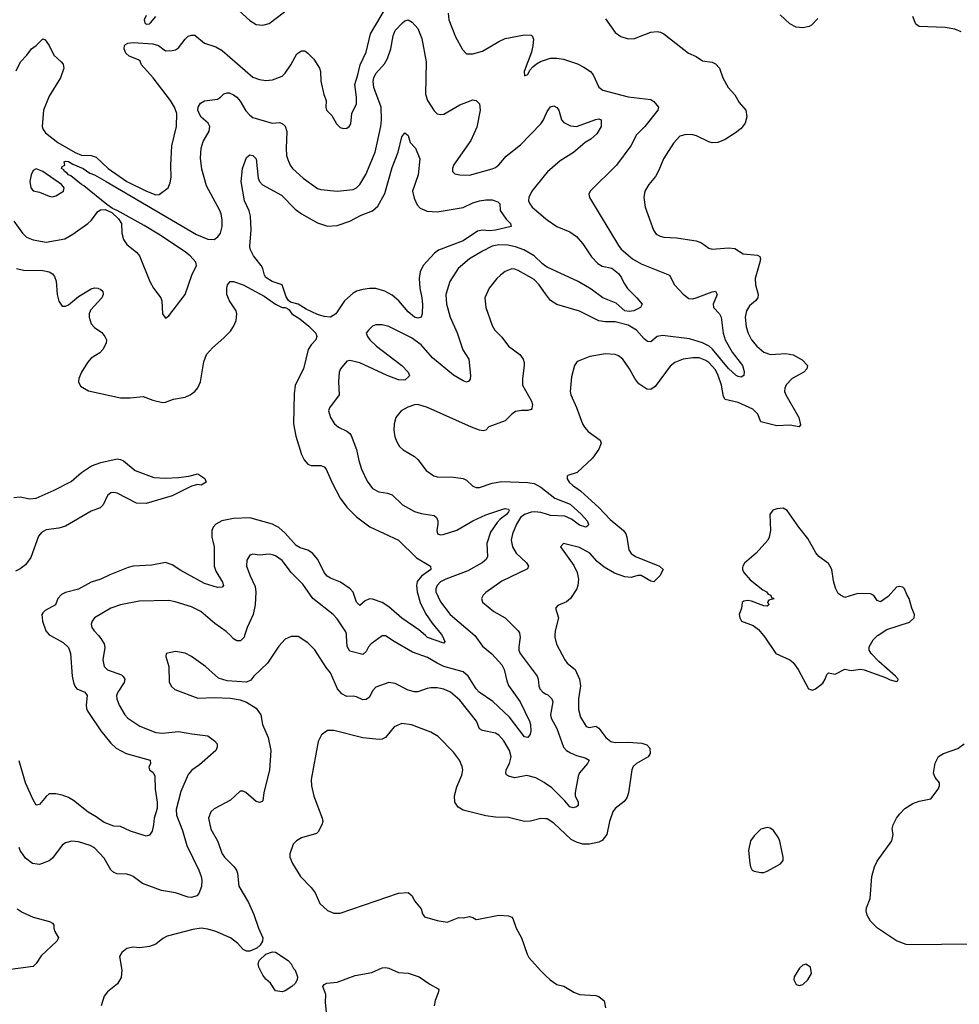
# Model space of a CAD drawing. Header units: inches. Extents: x 1305375 to 1407406, y 744550 to 841633.
# Tile 327 of 509: x 1366747 to 1372558, y 787719 to 793810. Entities that reach past the tile are written whole.
import ezdxf

# ---------------------------------------------------------------- set-up
doc = ezdxf.new("R2010")
doc.units = ezdxf.units.IN
doc.header["$MEASUREMENT"] = 0
for name, color, linetype in [('B3768', 7, 'Continuous'), ('B3769', 7, 'Continuous'), ('B3778', 7, 'Continuous'), ('B3779', 7, 'Continuous')]:
    doc.layers.add(name, color=color, linetype=linetype)

msp = doc.modelspace()

# ---------------------------------------------------------------- linework, layer by layer
at = {"layer": 'B3768', "color": 5}
for points, elevation in [([(1367234.6, 790000), (1367250, 789983.1), (1367270.2, 789950), (1367272.8, 789927.2), (1367261.3, 789850), (1367270.3, 789810), (1367290, 789789.2), (1367376.6, 789756.6), (1367388.2, 789748.2), (1367396.9, 789730), (1367392.7, 789710), (1367353.6, 789650), (1367346.9, 789630), (1367347.7, 789610), (1367362.7, 789570), (1367397.7, 789510), (1367416, 789490), (1367490, 789440.8), (1367590, 789400.7), (1367630, 789395.9), (1367730, 789407.2), (1367811.7, 789391.7), (1367910, 789380.3), (1367953, 789350), (1367968.2, 789330), (1367968.5, 789310), (1367959.5, 789290), (1367858.9, 789201.1), (1367812.3, 789167.7), (1367790, 789140.7), (1367743.4, 789036.6), (1367715.4, 788924.6), (1367716.1, 788890), (1367754.4, 788794.4), (1367781.2, 788701.2), (1367854.7, 788550), (1367869.2, 788510), (1367873.4, 788486.6), (1367871.2, 788448.8), (1367855.4, 788404.6), (1367842.8, 788390), (1367810, 788380.4), (1367790, 788382), (1367710, 788409.8), (1367624.1, 788424.1), (1367507.1, 788467.1), (1367450, 788509.6), (1367430, 788519.1), (1367410, 788525.4), (1367350, 788526.9), (1367330, 788534.3), (1367310, 788551.8), (1367270, 788623.6), (1367210, 788686.9), (1367182.7, 788702.7), (1367110, 788724.4), (1367070, 788728.2), (1367030, 788718.7), (1367010, 788702.9), (1366950, 788622.9), (1366930, 788607.8), (1366870, 788585.1), (1366826, 788590), (1366784, 788624), (1366751.1, 788670), (1366743.1, 788690)], 1140), ([(1366937.5, 790000), (1367016.9, 789956.9), (1367050, 789926), (1367062.4, 789890), (1367072.8, 789750), (1367079.7, 789710), (1367088, 789688), (1367101.1, 789670), (1367150.4, 789650), (1367164.7, 789630), (1367158.5, 789570), (1367160.6, 789550), (1367169.2, 789530), (1367250, 789410.2), (1367310, 789334.7), (1367343, 789303), (1367406, 789270), (1367554.4, 789230), (1367556.4, 789210), (1367546.7, 789186.7), (1367550.7, 789170), (1367572.7, 789152.7), (1367582.6, 789130), (1367585.4, 789050), (1367597.8, 788970), (1367598.2, 788930), (1367579.5, 788870), (1367575.8, 788830), (1367566, 788790), (1367550, 788766.6), (1367530, 788759.6), (1367432.7, 788790), (1367370, 788819.5), (1367330, 788821.3), (1367270, 788843.5), (1367219.7, 788879.7), (1367170, 788907.2), (1367080.4, 788980.4), (1367050, 788998), (1367010, 789013.1), (1366970, 789022.4), (1366930, 789020.8), (1366910, 789005.7), (1366870, 788955.6), (1366850, 788952.3), (1366830, 788985.1), (1366783, 789090), (1366745, 789225)], 1120), ([(1370000, 789085.7), (1369991.7, 789091.7), (1369939.9, 789119.9), (1369884.7, 789135.3), (1369810, 789121), (1369769.8, 789129.8), (1369758.9, 789138.9), (1369753, 789150), (1369756.8, 789170), (1369775.9, 789210), (1369786.5, 789250), (1369776.8, 789290), (1369742, 789350), (1369710, 789384.2), (1369690, 789395.8), (1369610, 789412.4), (1369590, 789423.6), (1369572.3, 789470), (1369470, 789600.5), (1369411.6, 789650), (1369370, 789668.5), (1369330, 789676.8), (1369290, 789677.4), (1369266.3, 789673.7), (1369210, 789651.6), (1369188.6, 789651.4), (1369150, 789661.7), (1369070, 789704.2), (1369030.4, 789709.6), (1368950, 789681.1), (1368930, 789658.7), (1368910, 789619.7), (1368890, 789604.2), (1368870, 789603.4), (1368830, 789622.2), (1368810, 789626.2), (1368770, 789622.5), (1368739.8, 789639.8), (1368713.4, 789670), (1368670, 789769.6), (1368643, 789803), (1368571.7, 789911.7), (1368530, 789956.2), (1368470, 789994.5), (1368426.2, 789993.8), (1368390, 789978), (1368350, 789934), (1368279.5, 789830), (1368194.4, 789750), (1368175.8, 789724.2), (1368150, 789711.8), (1368030, 789719.5), (1367975.9, 789735.9), (1367896, 789810), (1367810, 789871.3), (1367770, 789891.8), (1367710, 789900.9), (1367654, 789890), (1367651, 789870), (1367669, 789810), (1367672.1, 789712.1), (1367685.3, 789685.3), (1367706, 789666), (1367850, 789612.7), (1367950, 789617.6), (1368050, 789612.7), (1368110, 789603.7), (1368150, 789588.5), (1368210, 789550.4), (1368239.3, 789510), (1368248.8, 789450), (1368284, 789370), (1368299.6, 789290), (1368293.1, 789166.9), (1368257.6, 789030), (1368250, 788979), (1368246.4, 788973.6), (1368230, 788968.2), (1368210, 788974.3), (1368145.6, 789030), (1368130, 789038.2), (1368110, 789038), (1368050, 788981.4), (1367950, 788929.6), (1367930, 788909.3), (1367914.9, 788870), (1367930, 788802.8), (1367971.6, 788730), (1367999, 788650), (1368013.1, 788630), (1368074.6, 788570), (1368087.6, 788550), (1368094.9, 788530), (1368103.1, 788450), (1368162.3, 788350), (1368195.6, 788275.6), (1368224, 788190), (1368251.3, 788131.3), (1368248.9, 788110), (1368233.8, 788086.2), (1368213.5, 788066.5), (1368170, 788048.7), (1368150, 788047.3), (1368130, 788057.6), (1368096.6, 788096.6), (1368050.6, 788130.6), (1367959.3, 788170), (1367910, 788184.8), (1367870, 788189.8), (1367818.3, 788181.7), (1367659.9, 788140.1), (1367632.8, 788127.2), (1367590, 788091.8), (1367550, 788078), (1367490, 788067.8), (1367450, 788073.2), (1367410, 788063.7), (1367379.5, 788040.5), (1367365.3, 788014.7), (1367378.7, 787930), (1367374.4, 787885.6), (1367353, 787847), (1367290, 787797.2), (1367270.5, 787769.5), (1367250.6, 787710)], 1160), ([(1368138.5, 790000), (1368135.2, 789990), (1368112.4, 789967.6), (1368090, 789967.9), (1368070, 789980.3), (1368050.4, 790000)], 1140), ([(1369562.8, 790000), (1369610, 789934.4), (1369667.9, 789887.9), (1369730, 789818.9), (1369743.2, 789790), (1369759.8, 789719.8), (1369771.2, 789691.2), (1369843.2, 789590), (1369899.7, 789470), (1369906.3, 789450), (1369908.8, 789410), (1369904.6, 789390), (1369890.4, 789370), (1369870, 789374.3), (1369775.8, 789495.8), (1369672.7, 789592.7), (1369588.2, 789650), (1369569.4, 789670), (1369520.7, 789750), (1369490, 789777.1), (1369369.7, 789810), (1369328.7, 789828.7), (1369270, 789864.7), (1369177.1, 789897.1), (1369063.1, 789963.1), (1369010, 789999.6), (1368990, 789999.6), (1368922, 789950), (1368904.7, 789930), (1368890, 789902.4), (1368870, 789882.6), (1368790, 789903.8), (1368771.9, 789931.9), (1368768.7, 790000)], 1140), ([(1369359.6, 790000), (1369376.7, 789963.3), (1369370, 789954), (1369270, 789988.1), (1369256.4, 790000)], 1120), ([(1369840.5, 790000), (1369842.2, 789990), (1369833.7, 789930), (1369835, 789910), (1369842.6, 789890), (1369947.1, 789750), (1369954.4, 789730), (1369957.2, 789690), (1369964.2, 789670), (1369982.3, 789650), (1370000, 789640.1)], 1160), ([(1370000, 788867.7), (1369970, 788869.6), (1369907.1, 788852.9), (1369870, 788849.7), (1369770, 788875.8), (1369690, 788876.4), (1369630, 788884.8), (1369490, 788920.9), (1369458.3, 788938.3), (1369439, 788970), (1369435.7, 789010), (1369450, 789064.9), (1369482.7, 789137.3), (1369487.3, 789170), (1369484.5, 789190), (1369467, 789230), (1369430, 789278.4), (1369335.3, 789375.3), (1369290, 789402.2), (1369170, 789447.4), (1369110, 789455.8), (1369063.6, 789436.4), (1369010, 789369.7), (1368990, 789359.1), (1368970, 789357.3), (1368870, 789367.3), (1368690, 789414), (1368650, 789414), (1368613.2, 789386.8), (1368594, 789346), (1368550.3, 789110), (1368552.9, 789070), (1368566.3, 789006.3), (1368618.3, 788870), (1368621.1, 788850), (1368615.8, 788830), (1368594, 788786), (1368583.8, 788776.2), (1368491, 788750), (1368458.8, 788730), (1368438.8, 788710), (1368418.8, 788650), (1368418.8, 788630), (1368434, 788590), (1368483, 788510), (1368550, 788442), (1368575.5, 788410), (1368602.8, 788342.8), (1368650, 788298.8), (1368690, 788283.8), (1368730, 788284), (1369090, 788406), (1369150, 788411.6), (1369174.4, 788390), (1369190, 788358.8), (1369230, 788311), (1369239.1, 788279.1), (1369250, 788261), (1369330, 788237.3), (1369390, 788227.7), (1369462.9, 788257.1), (1369490, 788254.4), (1369530, 788262), (1369550, 788257.3), (1369570, 788244.9), (1369585.2, 788245.2), (1369710, 788270.6), (1369770, 788267.3), (1369790, 788258.8), (1369797.3, 788250), (1369817.3, 788190), (1369850, 788131), (1369884.9, 788030), (1369896.4, 788010), (1369968.6, 787928.6), (1370000, 787897.5)], 1180), ([(1366732, 788310), (1366762.4, 788290), (1366830, 788258.2), (1366932.2, 788232.2), (1366950, 788222), (1366958.4, 788210), (1366957.6, 788190), (1366964.4, 788170), (1366987.3, 788130), (1366976, 788110), (1366880.2, 788019.8), (1366850, 787972), (1366830, 787953.6), (1366690, 787934.7)], 1140), ([(1368646.9, 787650), (1368638.3, 787730), (1368640.2, 787780.2), (1368622, 787830), (1368630, 787842), (1368646, 787850), (1368710, 787857.1), (1368821.7, 787898.3), (1368924.8, 787915.2), (1368990, 787944.9), (1369010, 787947.4), (1369030, 787943.2), (1369090, 787916.9), (1369150, 787911.1), (1369218.8, 787890), (1369283.8, 787843.8), (1369335.9, 787815.9), (1369338.8, 787810), (1369335.5, 787790), (1369316.7, 787743.3), (1369310.3, 787710)], 1160)]:
    msp.add_lwpolyline(points, dxfattribs=dict(at, elevation=elevation))
at = {"layer": 'B3768', "color": 5, "elevation": 1160}
msp.add_lwpolyline([(1368370, 787797.2), (1368330, 787802), (1368298, 787850), (1368270, 787874), (1368250, 787899), (1368225.6, 787950), (1368221.3, 787970), (1368229.1, 787990.9), (1368270, 788030.2), (1368310, 788044.9), (1368330, 788041.6), (1368407.3, 787990), (1368426, 787970), (1368440.7, 787940.7), (1368451, 787930), (1368466, 787890), (1368462.8, 787870), (1368450, 787849), (1368431, 787830), (1368390, 787802.7)], close=True, dxfattribs=at)
at = {"layer": 'B3769', "color": 5}
for points, elevation in [([(1366725.4, 793494.6), (1366751.8, 793550), (1366791.8, 793590), (1366821.2, 793630), (1366850, 793650.6), (1366890, 793690.8), (1366905.2, 793685.2), (1366930, 793650.8), (1366958, 793590), (1367004, 793550), (1367015.1, 793535.1), (1367019.5, 793510), (1367000.3, 793450), (1366930, 793336.2), (1366895, 793250), (1366886.5, 793150), (1366891.9, 793130), (1366906.5, 793110), (1366983.8, 793050), (1367090, 792987.8), (1367130, 792972.7), (1367190, 792970.2), (1367220.2, 792960.2), (1367294.3, 792890), (1367410.3, 792810), (1367530.6, 792750), (1367590, 792727.7), (1367610, 792728.8), (1367665.2, 792770), (1367678.9, 792801.1), (1367683.9, 792836.1), (1367682.6, 792910), (1367688.7, 793030), (1367718, 793150), (1367718.7, 793230), (1367705.1, 793270), (1367680.9, 793310), (1367573.1, 793450), (1367500.3, 793530), (1367492.7, 793552.7), (1367481.8, 793561.8), (1367425, 793585), (1367404, 793604), (1367393.3, 793630), (1367396.3, 793650), (1367402.4, 793657.6), (1367415.2, 793664.8), (1367450, 793669.3), (1367570, 793661.2), (1367606.7, 793650), (1367650, 793618.4), (1367690, 793619.1), (1367710, 793623.2), (1367730, 793636.9), (1367770, 793688.8), (1367790, 793707.4), (1367810, 793714.6), (1367830, 793715.3), (1367890, 793664.9), (1367961.2, 793641.2), (1367999, 793619), (1368190, 793455.2), (1368230, 793439.6), (1368270, 793433.4), (1368310, 793438.3), (1368370, 793460.9), (1368390, 793479.5), (1368424.8, 793530), (1368461.1, 793598.9), (1368490, 793618.4), (1368510, 793617.1), (1368530, 793603.7), (1368566.5, 793566.5), (1368600.7, 793510), (1368608.1, 793490), (1368609.2, 793430), (1368628.3, 793348.3), (1368642.4, 793310), (1368640.7, 793270), (1368644.7, 793250), (1368677.5, 793217.5), (1368706.7, 793166.7), (1368730, 793142.8), (1368750, 793137.3), (1368770, 793139.1), (1368785.2, 793150), (1368794.7, 793165.3), (1368802, 793230), (1368829.6, 793290), (1368831.2, 793330), (1368819.8, 793410), (1368839.4, 793470), (1368852.4, 793530), (1368890.6, 793610), (1368917.8, 793722.2), (1369016.1, 793890)], 1160), ([(1368104.9, 793864.9), (1368170, 793806), (1368210, 793781.3), (1368250, 793775.3), (1368290, 793786.7), (1368427.9, 793892.1)], 1180), ([(1366710, 792564.6), (1366763.6, 792490), (1366790, 792465.2), (1366830, 792449.1), (1366910, 792433.8), (1367026.2, 792453.8), (1367076.7, 792483.3), (1367169.7, 792550), (1367191, 792570), (1367230, 792623.7), (1367246, 792634), (1367276, 792636), (1367317.1, 792617.1), (1367358.5, 792578.5), (1367377.7, 792550), (1367379.7, 792490), (1367390.2, 792450), (1367410, 792420.2), (1367470, 792372.7), (1367488.7, 792348.7), (1367552.2, 792190), (1367574, 792150), (1367619.3, 792090), (1367626.4, 792070), (1367630.7, 791990.7), (1367650, 791964.7), (1367670, 791978.8), (1367771.3, 792110), (1367811, 792230), (1367840.4, 792290), (1367835.9, 792310), (1367800.8, 792350), (1367772.3, 792372.3), (1367616.8, 792476.8), (1367517.9, 792537.9), (1367350, 792630.8), (1367321.4, 792641.4), (1367285.9, 792665.9), (1367143.1, 792783.1), (1367129, 792790), (1367064.4, 792844.4), (1367048.5, 792850), (1367041.7, 792861.7), (1367025.1, 792870), (1367021.2, 792881.2), (1367005.2, 792890), (1367010, 792902), (1367026, 792910), (1367022, 792930), (1367030, 792934.8), (1367050, 792932.3), (1367076, 792916), (1367139, 792890), (1367181.3, 792861.3), (1367210.2, 792850), (1367281.6, 792810), (1367841.1, 792481.1), (1367910, 792453.1), (1367950, 792450.3), (1367973.2, 792466.8), (1367988.3, 792490), (1367999.7, 792530), (1367999.8, 792570), (1367993.1, 792610), (1367985.1, 792630), (1367901.9, 792781.9), (1367874.2, 792885.8), (1367866, 792954), (1367870, 793016), (1367883, 793057), (1367919.3, 793120.7), (1367922.4, 793150), (1367913.3, 793170), (1367870, 793206.2), (1367860.6, 793220.6), (1367849.9, 793250), (1367851.1, 793268.9), (1367866.1, 793293.9), (1367890, 793309.1), (1367970, 793319.3), (1367989.2, 793330), (1368010, 793350.7), (1368030, 793358), (1368042.9, 793357.1), (1368070, 793345.3), (1368090, 793330.3), (1368110, 793306.7), (1368146.2, 793246.2), (1368170, 793219.1), (1368190, 793205.2), (1368309.7, 793170.3), (1368353.1, 793173.1), (1368370, 793168), (1368390, 793150.7), (1368398.5, 793118.5), (1368395.4, 793015.4), (1368398, 792970), (1368404.8, 792944.8), (1368420.3, 792910), (1368434.9, 792890), (1368499.5, 792830), (1368590, 792766.3), (1368610, 792759), (1368710, 792750.2), (1368810, 792760.2), (1368830, 792770.3), (1368851.1, 792790), (1368887.6, 792852.4), (1368945.2, 792990), (1368980.7, 793150), (1368985, 793190), (1368983.2, 793270), (1368937.6, 793390), (1368933.1, 793426.9), (1368937.3, 793450), (1368950, 793477.4), (1369002.7, 793537.3), (1369021.8, 793570), (1369042.9, 793630), (1369056.8, 793710), (1369070, 793743), (1369114, 793790), (1369130, 793803.1), (1369150, 793808.5), (1369175.1, 793795.1), (1369210, 793754.9), (1369233.9, 793693.9), (1369261.5, 793550), (1369256.3, 793350), (1369270, 793310.4), (1369310, 793246), (1369330, 793228.7), (1369350, 793224.2), (1369370, 793226.5), (1369470, 793282.7), (1369550, 793314.9), (1369570.3, 793310.3), (1369590.2, 793290.2), (1369594.4, 793250), (1369575.5, 793144.5), (1369538, 793062), (1369430.4, 792910), (1369423.8, 792890), (1369424.9, 792870), (1369437.5, 792857.5), (1369470.3, 792850.3), (1369530, 792849.2), (1369670, 792886.7), (1369690, 792895.8), (1369710, 792911.7), (1369754.9, 792965.1), (1369844.5, 793035.5), (1369970, 793164.9), (1369986.8, 793190), (1370000, 793219.6)], 1140), ([(1367530, 793835.1), (1367516.5, 793810), (1367521.4, 793790), (1367530, 793782.8), (1367550, 793784.6), (1367556, 793790), (1367588.5, 793830)], 1180), ([(1369398, 793850), (1369401.7, 793810), (1369443.2, 793703.2), (1369485.5, 793625.5), (1369510, 793599.1), (1369550, 793598.7), (1369610, 793614.6), (1369710, 793675.5), (1369750, 793693.2), (1369870, 793716.9), (1369910, 793714.4), (1369916.3, 793710), (1369924.9, 793690), (1369921.7, 793650), (1369911.8, 793608.2), (1369867.7, 793490), (1369870, 793462), (1369890, 793472), (1369902, 793498), (1369921.3, 793518.7), (1369942.6, 793537.4), (1369968.4, 793551.6), (1370000, 793561.6)], 1160), ([(1370000, 792853.8), (1369914.3, 792750), (1369895.8, 792710), (1369894.5, 792690), (1369901.6, 792670), (1369917.2, 792650), (1370000, 792580.7)], 1140), ([(1370000, 792286.4), (1369980.7, 792300.7), (1369930, 792349.9), (1369866.2, 792386.2), (1369814.5, 792405.5), (1369765.5, 792414.5), (1369710, 792416.8), (1369670, 792409), (1369610, 792378.9), (1369530.1, 792329.9), (1369458.9, 792270), (1369408.5, 792191.5), (1369381.8, 792110), (1369386.7, 792050), (1369410.1, 791970.1), (1369453.1, 791873.1), (1369488.8, 791768.8), (1369524.9, 791710), (1369534.3, 791610), (1369532.7, 791587.3), (1369526, 791574), (1369510, 791568), (1369490, 791575.8), (1369430, 791611.8), (1369299.4, 791719.4), (1369230, 791798.9), (1369170, 791842.3), (1369030, 791912.1), (1368990, 791922.6), (1368950, 791921.6), (1368930, 791913.6), (1368903.8, 791890), (1368890.4, 791870), (1368897.3, 791850), (1368911.8, 791830), (1368954.7, 791790), (1369110.8, 791670), (1369150.2, 791630), (1369158, 791610), (1369155.8, 791604.2), (1369130, 791580.9), (1369090, 791583.2), (1369020.3, 791610), (1368850, 791688.4), (1368790, 791702.4), (1368770, 791696.9), (1368730.4, 791650), (1368723.7, 791630), (1368718.7, 791570), (1368723.8, 791490), (1368663.8, 791410), (1368657.6, 791390), (1368670.3, 791350), (1368694.4, 791310), (1368719.1, 791290), (1368770, 791265.3), (1368790, 791250.4), (1368798, 791238), (1368830.8, 791150.8), (1368844.2, 791084.2), (1368861.1, 791030), (1368895.4, 790955.4), (1368928.9, 790910), (1368969.3, 790889.3), (1369021.6, 790881.6), (1369050, 790871.6), (1369115.8, 790810), (1369190, 790768.1), (1369230, 790755.2), (1369310, 790743.1), (1369324.4, 790730), (1369332.9, 790710), (1369334.3, 790690), (1369327.4, 790650), (1369330.8, 790630), (1369350, 790623.1), (1369366, 790626), (1369450, 790652.8), (1369549.7, 790710), (1369630, 790746.4), (1369730, 790780.9), (1369750, 790785.7), (1369770, 790782.8), (1369773.5, 790773.5), (1369770, 790765.4), (1369758, 790750), (1369719.1, 790720.9), (1369700, 790700), (1369659.9, 790640.1), (1369635.4, 790570), (1369640.2, 790490), (1369632.6, 790470), (1369607.6, 790450), (1369519.2, 790400.8), (1369383.6, 790350), (1369350, 790333.1), (1369330, 790309.6), (1369321.5, 790290), (1369320.6, 790270), (1369349.3, 790210), (1369409.3, 790130), (1369561.6, 790001.6), (1369562.8, 790000)], 1140), ([(1366728, 792270), (1366770, 792260.6), (1366890, 792259), (1366930.2, 792250.2), (1366950, 792237.6), (1366962.2, 792222.2), (1366972.3, 792192.3), (1366978.9, 792110), (1366989.1, 792069.1), (1367010, 792038), (1367030, 792038), (1367050, 792046.7), (1367110, 792098.6), (1367190, 792145.8), (1367210, 792152.4), (1367230, 792150.3), (1367250, 792141.3), (1367261.3, 792130), (1367263.1, 792110), (1367255.2, 792090), (1367186.1, 792013.9), (1367177.5, 791990), (1367176.2, 791970), (1367190, 791928.2), (1367210, 791906.7), (1367254.4, 791874.4), (1367274, 791850), (1367284, 791830), (1367282, 791810), (1367260.5, 791770), (1367243, 791750), (1367190, 791715.6), (1367166.4, 791690), (1367130.5, 791630), (1367113, 791590), (1367110.6, 791570), (1367122.8, 791542.8), (1367173.8, 791513.8), (1367370, 791471.5), (1367430, 791470.2), (1367510, 791479.6), (1367570, 791457.4), (1367630, 791442.6), (1367650, 791444.6), (1367697.8, 791462.2), (1367770, 791475.6), (1367802, 791490), (1367829.6, 791510), (1367850, 791533), (1367866, 791570), (1367885.5, 791694.5), (1367902, 791738), (1367939, 791781), (1368010, 791841.3), (1368050, 791883.7), (1368070, 791913), (1368086.9, 791950), (1368091.1, 791990), (1368085.4, 792010), (1368045.1, 792070), (1368028.4, 792110), (1368028.2, 792150), (1368033, 792170), (1368049.9, 792190.1), (1368070, 792190.1), (1368130, 792169.6), (1368259.3, 792099.3), (1368330.1, 792050), (1368370, 792030.1), (1368389.4, 792029.4), (1368403.6, 792023.6), (1368414.6, 792014.6), (1368430.1, 791990), (1368479.9, 791959.9), (1368535.1, 791915.1), (1368577.8, 791870), (1368585.8, 791850), (1368579.1, 791830), (1368550, 791799.8), (1368531.1, 791770), (1368502.6, 791650), (1368451.3, 791550), (1368444.5, 791495.5), (1368440.2, 791310), (1368454.5, 791234.5), (1368490, 791120.7), (1368506.6, 791086.6), (1368530, 791060.3), (1368550, 791053.1), (1368610, 791051.6), (1368630, 791043.7), (1368643.7, 791030), (1368676.9, 790950), (1368730.1, 790850.1), (1368770, 790794.9), (1368830, 790734.6), (1368912.1, 790672.1), (1369090.4, 790590), (1369202.2, 790482.2), (1369288.5, 790430), (1369290.4, 790410), (1369231.8, 790368.2), (1369205.5, 790334.5), (1369200.6, 790310), (1369205.5, 790270), (1369224.9, 790204.9), (1369256.3, 790136.3), (1369297.4, 790077.4), (1369354.9, 790010), (1369359.6, 790000)], 1120), ([(1370000, 792114.9), (1369959.8, 792170), (1369930, 792202.2), (1369830, 792258.9), (1369810, 792267), (1369790, 792268.7), (1369750, 792251.9), (1369721.1, 792230), (1369698.7, 792210), (1369650.2, 792149.8), (1369624.2, 792090), (1369630.2, 792030), (1369670, 791918.8), (1369686.4, 791890), (1369730, 791846.4), (1369771, 791791), (1369840, 791740), (1369860.3, 791710), (1369867.2, 791690), (1369867.2, 791670), (1369856, 791590), (1369857.4, 791550), (1369913.6, 791450), (1369918.9, 791430), (1369915.4, 791404.6), (1369910, 791398), (1369890, 791391.6), (1369850, 791393.5), (1369813.4, 791386.6), (1369790.2, 791369.8), (1369750, 791327.8), (1369648.7, 791291.3), (1369630.7, 791270), (1369613.7, 791266.3), (1369590, 791270.9), (1369541.5, 791290), (1369270, 791411.7), (1369209.4, 791430.6), (1369190, 791428.4), (1369147.1, 791412.9), (1369106, 791390), (1369072.7, 791350), (1369063.1, 791310), (1369061.3, 791270), (1369068.2, 791230), (1369078.7, 791198.7), (1369095.5, 791170), (1369119.1, 791150), (1369190, 791108.9), (1369210.1, 791090.1), (1369262, 791022), (1369308, 790988), (1369330, 790981.3), (1369430, 790980.2), (1369490, 790971.5), (1369510, 790962.6), (1369550, 790923.7), (1369570, 790916.9), (1369590, 790916.9), (1369670, 790943.5), (1369730, 790953.4), (1369890, 790948.1), (1369930, 790941.6), (1369970, 790919), (1370000, 790895.3)], 1160), ([(1366710, 790854.1), (1366750, 790858.9), (1366810, 790846.9), (1366850, 790850.9), (1366960.2, 790899.8), (1367065.9, 790954.1), (1367129.6, 791010), (1367192, 791050), (1367250, 791071.4), (1367350, 791092.9), (1367370, 791090.3), (1367390, 791080.3), (1367462, 791022), (1367577.5, 790977.5), (1367650, 790973.8), (1367730, 790978.8), (1367793, 790987), (1367850, 791000.5), (1367892.5, 790972.5), (1367900.7, 790950), (1367870, 790931.6), (1367850, 790935.8), (1367810, 790923.8), (1367690, 790864), (1367530, 790818.2), (1367470, 790820.3), (1367350, 790880.5), (1367330, 790885.5), (1367310, 790882.3), (1367290, 790866.6), (1367263.5, 790810), (1367244.7, 790790), (1367190, 790769.9), (1367030, 790676.8), (1366990, 790665.3), (1366910, 790653.6), (1366881.7, 790638.3), (1366864.4, 790615.6), (1366817, 790483), (1366782.6, 790437.4), (1366750, 790412.2), (1366721.6, 790398.4)], 1080), ([(1370000, 790752.4), (1369970, 790761.5), (1369933.2, 790766.8), (1369910, 790764.2), (1369868.4, 790750), (1369845.3, 790730), (1369819.8, 790690), (1369795.4, 790630), (1369786.7, 790590), (1369795, 790550), (1369818.2, 790510), (1369880.9, 790450), (1369893.4, 790430), (1369887, 790413), (1369730, 790336.4), (1369630, 790267.3), (1369612.7, 790250), (1369602.4, 790230), (1369610, 790206), (1369679.3, 790150), (1369750.2, 790110.2), (1369830.3, 790030), (1369837.6, 790017.6), (1369840.5, 790000)], 1160), ([(1369256.4, 790000), (1369215.7, 790035.7), (1369110, 790108.3), (1369030, 790178.9), (1368990, 790204.6), (1368930, 790226.1), (1368910, 790227.2), (1368884, 790216), (1368850, 790186), (1368830, 790206.6), (1368810, 790269.6), (1368791.1, 790290), (1368731.1, 790330), (1368670, 790354.5), (1368648.1, 790368.1), (1368630.8, 790390.8), (1368590.4, 790470), (1368558.4, 790510), (1368530, 790527.7), (1368482.6, 790542.6), (1368457.4, 790557.4), (1368390, 790633.3), (1368350, 790668.4), (1368330, 790679.9), (1368310, 790689.2), (1368170, 790728.7), (1368070, 790723.9), (1367998, 790710), (1367961.1, 790690), (1367944.6, 790670), (1367935.6, 790650), (1367935.8, 790610), (1367950.2, 790550), (1367949.4, 790430), (1367959.8, 790399.8), (1368001.1, 790330), (1368007.3, 790310), (1367999.5, 790300.5), (1367970, 790297.7), (1367890, 790322.3), (1367742.9, 790402.9), (1367690, 790437.8), (1367650, 790452.1), (1367564.2, 790435.8), (1367450, 790428.9), (1367418.1, 790421.9), (1367303.8, 790376.2), (1367250, 790349.8), (1367190, 790329.8), (1367110, 790286.4), (1367030, 790266.3), (1367005.6, 790254.4), (1366982.7, 790230), (1366967.9, 790190), (1366905.4, 790154.6), (1366890, 790141), (1366883.4, 790130), (1366887.3, 790090), (1366909.3, 790029.3), (1366930, 790004.1), (1366937.5, 790000)], 1120), ([(1368768.7, 790000), (1368768.3, 790008.3), (1368763.5, 790023.5), (1368710, 790103.5), (1368686.6, 790130), (1368559.8, 790230), (1368498.1, 790318.1), (1368429.1, 790389.1), (1368370, 790464), (1368330, 790493.5), (1368310, 790500.4), (1368290, 790503.1), (1368230, 790496.9), (1368190, 790504.5), (1368170, 790498), (1368152.3, 790467.7), (1368150.4, 790430), (1368171.8, 790370), (1368204.1, 790304.1), (1368208.3, 790268.3), (1368204, 790190), (1368190.2, 790130), (1368154.8, 790050), (1368138.5, 790000)], 1140), ([(1368050.4, 790000), (1368025.2, 790025.2), (1367954.6, 790074.6), (1367867.3, 790150), (1367810, 790177.6), (1367709.2, 790210), (1367670, 790217.6), (1367486.9, 790213.1), (1367370, 790190.9), (1367310.6, 790170), (1367210.5, 790110), (1367194.9, 790090), (1367188.7, 790070), (1367193.7, 790050), (1367207.2, 790030), (1367234.6, 790000)], 1140)]:
    msp.add_lwpolyline(points, dxfattribs=dict(at, elevation=elevation))
for points, elevation in [([(1369330, 792620.9), (1369490, 792648.1), (1369550, 792676.9), (1369590.3, 792690.3), (1369630, 792696), (1369670, 792695.6), (1369704.4, 792684.4), (1369717.3, 792670), (1369718, 792630), (1369755.8, 792575.8), (1369782.8, 792550), (1369786, 792530), (1369690, 792508.2), (1369650, 792505), (1369610, 792508.8), (1369577.6, 792502.4), (1369490, 792442.9), (1369336.5, 792383.5), (1369313.7, 792366.3), (1369243.5, 792290), (1369223.5, 792250), (1369217.3, 792210), (1369221.3, 792150), (1369235.3, 792090), (1369239, 792050), (1369235.9, 791990), (1369230, 791969.5), (1369210, 791963.1), (1369190, 791969.2), (1369150, 792002.9), (1369091.4, 792071.4), (1369050, 792105.4), (1369005.1, 792130), (1368950, 792147.1), (1368910, 792147.4), (1368870, 792141.2), (1368830, 792130.6), (1368810, 792119.3), (1368756.2, 792070), (1368703.1, 791990), (1368670.1, 791969.9), (1368630, 791973.5), (1368590, 791986.7), (1368519.6, 792019.6), (1368470, 792050.2), (1368422.2, 792062.2), (1368410, 792073.1), (1368395.1, 792095.1), (1368369.8, 792169.8), (1368309.6, 792190), (1368270, 792214.3), (1368260.3, 792230), (1368250.6, 792270), (1368240.2, 792290), (1368192.5, 792350), (1368173.1, 792390), (1368169.9, 792410.1), (1368179.1, 792510), (1368174, 792594), (1368166.7, 792626.7), (1368136.8, 792690), (1368117.7, 792810), (1368124.7, 792890), (1368150, 792957.3), (1368170, 792973.4), (1368190, 792970.2), (1368210.1, 792950.1), (1368222, 792830), (1368231.2, 792810), (1368248.9, 792788.9), (1368365.6, 792725.6), (1368450, 792638.2), (1368489.6, 792609.6), (1368590, 792552.7), (1368650, 792532.6), (1368710, 792538), (1368790, 792563.5), (1368859.3, 792600.7), (1368930, 792628.7), (1368962.6, 792657.4), (1369005.9, 792734.1), (1369050, 792896.3), (1369088.7, 792991.3), (1369110, 793086), (1369130, 793110.4), (1369150, 793094), (1369163.1, 793050), (1369195.4, 793015.4), (1369221.3, 792950), (1369211.9, 792850), (1369177.5, 792750), (1369186.1, 792706.1), (1369205, 792665), (1369223.4, 792643.4), (1369266.6, 792626.6)], 1120), ([(1366850, 792886.6), (1366830, 792877), (1366818.7, 792850), (1366810.4, 792810), (1366817.1, 792770), (1366830, 792750.7), (1366870, 792743.6), (1366930, 792718.9), (1366950, 792715.3), (1366970, 792719.5), (1367018.4, 792750), (1367021.7, 792770), (1367005.3, 792790), (1366890, 792870.8)], 1160)]:
    msp.add_lwpolyline(points, close=True, dxfattribs=dict(at, elevation=elevation))
at = {"layer": 'B3778', "color": 5}
for points, elevation in [([(1370057.5, 790000), (1370057.1, 789990), (1370067.4, 789947.4), (1370118.5, 789850), (1370132.6, 789830), (1370182.8, 789790), (1370210, 789730.4), (1370215, 789690), (1370203.2, 789610), (1370202.9, 789542.9), (1370215.9, 789495.9), (1370250, 789438.8), (1370270, 789430.7), (1370310, 789439.3), (1370330, 789427), (1370371.8, 789370), (1370404.1, 789344.1), (1370430, 789338.2), (1370510, 789340.4), (1370595, 789335), (1370625.2, 789325.2), (1370644, 789304), (1370646.3, 789270), (1370634.9, 789250), (1370561.3, 789210), (1370542.3, 789190), (1370534, 789170), (1370512.5, 789027.5), (1370503.2, 788996.8), (1370485.2, 788974.8), (1370430, 788931.5), (1370416, 788910), (1370394.7, 788850), (1370379.5, 788770), (1370350, 788731.8), (1370330, 788722.4), (1370270.3, 788709.7), (1370230, 788709.8), (1370190, 788721.6), (1370158.7, 788738.7), (1370050, 788840.5), (1370010, 788867), (1370000, 788867.7)], 1180), ([(1371347.5, 790000), (1371355.5, 789990), (1371422.8, 789890), (1371510, 789850.5), (1371530, 789833.4), (1371562, 789790), (1371626, 789670), (1371650, 789662.8), (1371668, 789670), (1371714.7, 789705.3), (1371729.5, 789730), (1371739.5, 789760.5), (1371749.6, 789770.4), (1371790, 789762.6), (1371850, 789793.4), (1371890, 789784.9), (1371948.2, 789791.8), (1371970, 789788.9), (1372101.6, 789741.6), (1372130, 789727.3), (1372170, 789716), (1372178.6, 789721.4), (1372181.2, 789730), (1372163.7, 789750), (1372060.6, 789840.6), (1372012.6, 789890), (1372001.3, 789910), (1372000.5, 789930), (1372025.3, 789974.7), (1372051.9, 790000)], 1220), ([(1370000, 789640.1), (1370012.9, 789632.9), (1370037.8, 789610), (1370044.3, 789590), (1370031, 789510), (1370034, 789490), (1370070, 789426.3), (1370111, 789310), (1370129.6, 789289.6), (1370154.4, 789274.4), (1370190, 789259.5), (1370244.6, 789244.6), (1370268.5, 789230), (1370259.6, 789210), (1370210, 789151.6), (1370201.7, 789130), (1370182.8, 789030), (1370183.6, 789010), (1370200.7, 788970), (1370200.8, 788950), (1370190, 788940.3), (1370170, 788934.4), (1370150, 788941.2), (1370118.7, 788978.7), (1370038.3, 789058.3), (1370000, 789085.7)], 1160), ([(1372772.7, 788092.7), (1372286.8, 788086.8), (1372230, 788089.6), (1372170, 788111.7), (1372053.1, 788190), (1372010, 788232.9), (1371988.6, 788270), (1371983.3, 788296.7), (1371983.9, 788316.1), (1372006.1, 788373.9), (1372017.5, 788510), (1372033.5, 788570), (1372050, 788604.1), (1372140.9, 788730), (1372149.6, 788769.6), (1372143.9, 788803.9), (1372148.8, 788828.8), (1372169.9, 788870), (1372190, 788897.5), (1372221.1, 788930), (1372270, 788960.8), (1372310, 788975.1), (1372381.3, 788990), (1372428.2, 789050), (1372436.8, 789070), (1372435.3, 789090), (1372410, 789122.7), (1372399.3, 789150), (1372409.1, 789210.9), (1372430, 789252.7), (1372460.9, 789270), (1372550, 789301.5), (1372588.5, 789331.5)], 1180), ([(1370000, 787897.5), (1370027.7, 787870), (1370070, 787843), (1370111.9, 787831.9), (1370174.2, 787794.2), (1370210, 787780.3), (1370310, 787773), (1370330, 787767.3), (1370361, 787741), (1370370, 787698)], 1180)]:
    msp.add_lwpolyline(points, dxfattribs=dict(at, elevation=elevation))
at = {"layer": 'B3778', "color": 5, "elevation": 1220}
for points in [[(1371370, 788813.2), (1371330, 788802), (1371290, 788762), (1371267.3, 788730), (1371254.8, 788670), (1371262.8, 788590), (1371266.8, 788570), (1371278, 788550), (1371290, 788542.8), (1371330, 788534.8), (1371350, 788534.8), (1371370, 788542.8), (1371451.9, 788588.1), (1371469, 788610), (1371469.2, 788630), (1371449.4, 788729.4), (1371441.2, 788750), (1371410, 788794), (1371389.1, 788809.1)], [(1371610, 787968.7), (1371590, 787962), (1371570, 787944), (1371536.3, 787890), (1371534, 787870), (1371550, 787842), (1371570, 787836), (1371590, 787842.8), (1371621.2, 787870), (1371644, 787910), (1371638, 787950)]]:
    msp.add_lwpolyline(points, close=True, dxfattribs=at)
at = {"layer": 'B3779', "color": 5}
for points, elevation in [([(1370370, 793814.9), (1370430, 793730.6), (1370466.1, 793706.1), (1370510, 793692.7), (1370550, 793694.4), (1370650, 793733.7), (1370690, 793737.4), (1370710, 793732.9), (1370730, 793722), (1370884, 793604), (1370930, 793581.8), (1370970, 793556), (1371030, 793547.4), (1371050, 793536), (1371075.8, 793510), (1371094.9, 793450), (1371128.5, 793390), (1371170, 793344.9), (1371197.9, 793297.9), (1371237.7, 793250), (1371245.2, 793210), (1371234.7, 793170), (1371210, 793137.4), (1371174, 793110), (1371110, 793069.8), (1371064.7, 793050), (1371030, 793048.7), (1371010, 793054.8), (1370932.3, 793092.3), (1370910, 793098.8), (1370870, 793100.9), (1370830, 793089.7), (1370790, 793047.3), (1370729.1, 792950), (1370700.4, 792879.6), (1370679, 792841), (1370637.6, 792790), (1370614.4, 792750), (1370608, 792710), (1370615.3, 792650), (1370667.3, 792507.3), (1370684.2, 792484.2), (1370707.7, 792470), (1370730, 792464.2), (1370810, 792460.2), (1370930, 792442.4), (1370963, 792430), (1371010, 792395.8), (1371030, 792390.3), (1371130, 792398.5), (1371170, 792395.3), (1371222.5, 792362.5), (1371310, 792354.2), (1371324.8, 792344.8), (1371328.9, 792330), (1371325.4, 792310), (1371296.6, 792210), (1371298.9, 792170), (1371314, 792110), (1371312.4, 792090), (1371298.7, 792070), (1371260.6, 792039.4), (1371242.4, 792010), (1371233.4, 791970), (1371239.2, 791910), (1371252.1, 791870), (1371274.2, 791830), (1371307.1, 791790), (1371350, 791752.9), (1371390, 791739.4), (1371485.1, 791745.1), (1371530, 791737.4), (1371586.1, 791706.1), (1371619.3, 791670), (1371616.4, 791650), (1371597.1, 791630), (1371524, 791590), (1371488, 791552), (1371479, 791530), (1371477.7, 791510), (1371485.2, 791490), (1371566.2, 791350), (1371575.8, 791304.2), (1371567.7, 791292.3), (1371510, 791302), (1371430, 791297.5), (1371330, 791322.6), (1371312.8, 791370), (1371281.1, 791401.1), (1371190, 791442.8), (1371110, 791459.8), (1371099.7, 791479.7), (1371088.4, 791550), (1371067.7, 791610), (1371050, 791643.9), (1371010, 791689.3), (1370990, 791702.6), (1370950, 791717.4), (1370910, 791718.6), (1370850, 791710.8), (1370798.4, 791690), (1370770, 791666.3), (1370677.9, 791542.1), (1370650, 791523.5), (1370624.9, 791524.9), (1370576.8, 791556.8), (1370550.9, 791590), (1370519.1, 791650), (1370476.9, 791710), (1370451.5, 791731.5), (1370430, 791739.8), (1370370, 791743.9), (1370272.4, 791727.6), (1370201.5, 791698.5), (1370190.3, 791689.7), (1370178.4, 791670), (1370159.2, 791600.8), (1370151.8, 791510), (1370156.5, 791490), (1370191.9, 791411.9), (1370227.9, 791310), (1370239.6, 791290), (1370263.6, 791263.6), (1370338, 791210), (1370344.4, 791190), (1370330, 791152.7), (1370290, 791098), (1370196, 791010), (1370138, 790990), (1370133.7, 790986.3), (1370132.4, 790970), (1370145.5, 790950), (1370167.1, 790930), (1370215.6, 790895.6), (1370332.1, 790790), (1370399, 790719), (1370482.3, 790650), (1370495.5, 790630), (1370501.2, 790610), (1370515.2, 790530), (1370529, 790509), (1370555.8, 790490), (1370704.9, 790430), (1370726.4, 790410), (1370706.9, 790370), (1370670, 790332.4), (1370650, 790337.3), (1370590, 790372.7), (1370570, 790371.5), (1370530, 790358.8), (1370490, 790362.8), (1370425.8, 790385.8), (1370362.7, 790422.7), (1370318.6, 790458.6), (1370272.8, 790510), (1370210, 790546), (1370111, 790569), (1370091, 790550), (1370174, 790434), (1370196, 790390), (1370204, 790350), (1370199.2, 790310), (1370192.2, 790290), (1370153.8, 790230), (1370130, 790209.7), (1370074.6, 790185.4), (1370062, 790170), (1370080.2, 790110), (1370058.5, 790030), (1370057.5, 790000)], 1180), ([(1371683.4, 793816.6), (1371644.7, 793775.3), (1371630, 793767), (1371590, 793760.7), (1371550, 793764.7), (1371510, 793784.7), (1371450, 793840.5)], 1180), ([(1372570, 793735.3), (1372531, 793751), (1372470, 793761.4), (1372310, 793767.7), (1372290, 793782.4), (1372270, 793829.6)], 1180), ([(1370000, 793561.6), (1370030, 793571.1), (1370070, 793571.8), (1370110, 793566), (1370196.7, 793536.7), (1370237, 793517), (1370277.1, 793490), (1370293.7, 793470), (1370330, 793393.4), (1370354.4, 793374.4), (1370510, 793332.2), (1370650, 793317.1), (1370670, 793304.9), (1370697.1, 793270), (1370694.9, 793250), (1370612.6, 793150), (1370562.6, 793097.4), (1370527.6, 793030), (1370438.3, 792910), (1370274.9, 792750), (1370268, 792730), (1370272.2, 792710), (1370450, 792413.7), (1370467.9, 792390), (1370537.3, 792330), (1370590, 792299.3), (1370766, 792230), (1370796.9, 792170), (1370850, 792112.7), (1370885.5, 792085.5), (1370910, 792083.8), (1370930, 792088.6), (1371030, 792127.2), (1371050.8, 792130), (1371061.3, 792110), (1371036.1, 792050), (1371038.9, 792030), (1371076.1, 791990), (1371086.2, 791970), (1371097.5, 791870), (1371110.1, 791830), (1371152.7, 791752.7), (1371218, 791670), (1371227.1, 791632.9), (1371226, 791610), (1371210, 791598.9), (1371190, 791602.8), (1371178.9, 791610), (1371130, 791653.3), (1371032.8, 791772.8), (1371010.5, 791790.5), (1370970, 791811.1), (1370890, 791835.3), (1370722.6, 791857.4), (1370690.1, 791849.9), (1370650, 791816.9), (1370630, 791819.7), (1370610, 791835.1), (1370562.8, 791890), (1370510, 791921.5), (1370430, 791941), (1370370, 791942), (1370330, 791947.9), (1370210, 792006.8), (1370068.4, 792048.4), (1370030, 792073.7), (1370000, 792114.9)], 1160), ([(1370000, 793219.6), (1370010, 793242), (1370030, 793270.4), (1370050, 793277.1), (1370070, 793267.3), (1370081.6, 793250), (1370098, 793190), (1370113.4, 793173.4), (1370154.4, 793154.4), (1370190, 793150.3), (1370310, 793192.5), (1370330, 793197.1), (1370342.6, 793190), (1370343.2, 793150), (1370315.8, 793104.2), (1370280.3, 793070), (1370244.4, 793050), (1370172.2, 792987.8), (1370090, 792936.4), (1370011.9, 792868.1), (1370000, 792853.8)], 1140), ([(1370000, 792580.7), (1370010, 792572.3), (1370070, 792531.7), (1370150, 792497.2), (1370190, 792469.1), (1370230, 792423.6), (1370283.4, 792343.4), (1370322.3, 792302.3), (1370350, 792284.7), (1370410, 792273.1), (1370450, 792239.2), (1370470, 792213.4), (1370483, 792183), (1370506.4, 792146.4), (1370564.4, 792090), (1370597.3, 792050), (1370586, 792030), (1370545.5, 792010), (1370515.7, 792004.3), (1370490, 792009), (1370436.1, 792056.1), (1370354.5, 792090), (1370282.3, 792142.3), (1370200.3, 792190), (1370010, 792279), (1370000, 792286.4)], 1140), ([(1370000, 790895.3), (1370057.5, 790850), (1370152.5, 790812.5), (1370222.2, 790750), (1370255.9, 790710), (1370264.6, 790690), (1370261.1, 790678.9), (1370248.7, 790671.3), (1370210, 790682.5), (1370160.9, 790720.9), (1370118.3, 790738.3), (1370030, 790743.4), (1370000, 790752.4)], 1160), ([(1372051.9, 790000), (1372056.1, 790003.9), (1372110, 790037.3), (1372250, 790082.8), (1372279, 790110), (1372281.2, 790130), (1372264, 790170), (1372249.1, 790229.1), (1372233.6, 790253.6), (1372219, 790290), (1372210, 790299), (1372190, 790304), (1372170, 790299), (1372118, 790242), (1372070, 790209), (1372050, 790218), (1372029.2, 790249.2), (1372010, 790259), (1371930, 790260.9), (1371850, 790236), (1371824, 790250), (1371810, 790261.2), (1371793.1, 790293.1), (1371779.4, 790339.4), (1371769.6, 790410), (1371750, 790446), (1371690, 790489.3), (1371671.5, 790511.5), (1371621.7, 790601.7), (1371566.6, 790670), (1371494.8, 790774.8), (1371470, 790789), (1371430, 790785.2), (1371404.5, 790775.5), (1371386, 790750), (1371390.5, 790650), (1371383, 790610), (1371373.4, 790590), (1371302.4, 790510), (1371230.9, 790449.1), (1371218.6, 790430), (1371218.2, 790421.8), (1371218, 790410), (1371226.8, 790390), (1371265.5, 790345.5), (1371343.2, 790283.2), (1371366.7, 790270), (1371376.5, 790256.5), (1371391.8, 790250), (1371395.5, 790235.5), (1371406, 790234), (1371413, 790227), (1371381.4, 790218.6), (1371371.3, 790210), (1371381, 790190), (1371370, 790182.7), (1371350, 790184.7), (1371272.5, 790212.5), (1371250, 790216.9), (1371225.8, 790214.2), (1371215.9, 790204.1), (1371210.7, 790170), (1371197.3, 790130), (1371200.5, 790110), (1371210.8, 790090), (1371282.9, 790062.9), (1371317.4, 790037.4), (1371347.5, 790000)], 1220)]:
    msp.add_lwpolyline(points, dxfattribs=dict(at, elevation=elevation))

doc.saveas('drawing.dxf')
